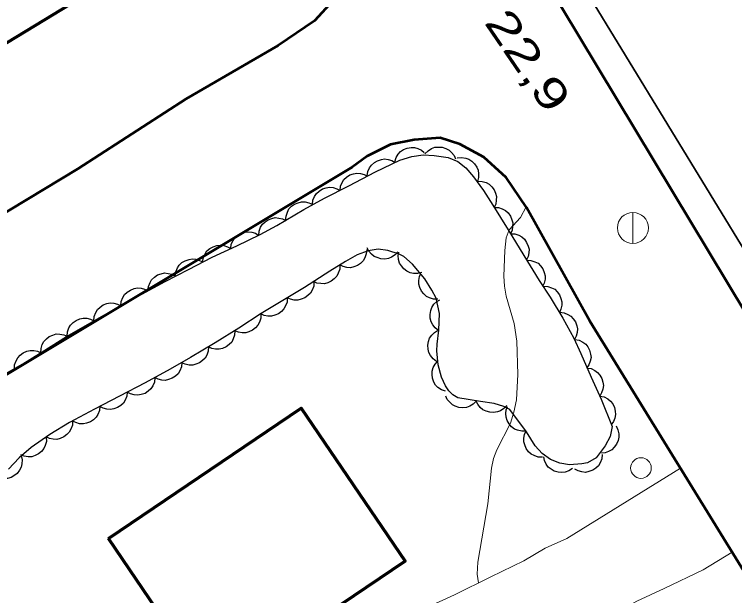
# Model space of a CAD drawing. Extents: x 355726 to 357533, y 5103782 to 5105258.
# Drawn here: x 356812.3 to 356847.2, y 5104378.82 to 5104407 of the extents above; entities that cross this region are included whole.
import ezdxf

# ---------------------------------------------------------------- set-up
doc = ezdxf.new("R2010")
doc.units = 0
doc.header["$LTSCALE"] = 0.6
doc.linetypes.add('DOT_DASHED', pattern=[7.7, 5, -1.2, 0.3, -1.2])
doc.linetypes.add('LONG_DASHED', pattern=[7.5, 6, -1.5])
for name, color, linetype, lineweight in [('19', 7, 'Continuous', 13), ('2', 7, 'LONG_DASHED', 13), ('21', 7, 'LONG_DASHED', 35), ('22', 7, 'Continuous', 13), ('3', 7, 'Continuous', 140), ('31', 7, 'Continuous', 35), ('36', 7, 'Continuous', 13), ('44', 7, 'Continuous', 25)]:
    doc.layers.add(name, color=color, linetype=linetype, lineweight=lineweight)

msp = doc.modelspace()

# ---------------------------------------------------------------- linework, layer by layer
at = {"layer": '19'}
for p, q in [((356844.57, 5104384.99), (356839.07, 5104381.58)), ((356845.68, 5104380.06), (356847.08, 5104380.92))]:
    msp.add_line(p, q, dxfattribs=at)
msp.add_lwpolyline([(356839.07, 5104381.58), (356838.01, 5104381.11), (356836.99, 5104380.5), (356835.38, 5104379.73), (356833.62, 5104378.86), (356830.06, 5104377.22), (356827.65, 5104375.53), (356830.27, 5104371.43), (356833.49, 5104373.35), (356837.78, 5104375.95), (356842.46, 5104378.54), (356843.79, 5104379.16), (356845.68, 5104380.06)], dxfattribs=at)
at = {"layer": '2', "linetype": 'Continuous'}
msp.add_lwpolyline([(356834.78, 5104379.44), (356834.73, 5104379.86), (356834.75, 5104380.43), (356835.24, 5104383.26), (356835.42, 5104385), (356835.52, 5104385.46), (356835.68, 5104385.88), (356836.33, 5104387.17), (356836.5, 5104387.71), (356836.62, 5104388.3), (356836.69, 5104389.54), (356836.65, 5104391.15), (356836.52, 5104392), (356836.12, 5104393.33), (356836.05, 5104393.82), (356836.02, 5104394.3), (356836.06, 5104395.55), (356836.12, 5104396.16), (356836.28, 5104396.55), (356836.82, 5104397.15), (356837.09, 5104397.67)], dxfattribs=at)
at = {"layer": '21', "linetype": 'Continuous', "lineweight": 53}
for points in [[(356980.28, 5104172.46), (356960.82, 5104204.67), (356938.73, 5104241.3), (356928.01, 5104258.93), (356882.74, 5104334.34), (356830.71, 5104420.8), (356815.67, 5104444.05), (356810.22, 5104452.59), (356805.78, 5104459.34), (356801.61, 5104465.59), (356797.55, 5104471.22), (356793.83, 5104476.18), (356790.19, 5104480.63), (356786.17, 5104485.25), (356782.33, 5104489.23), (356778.54, 5104492.88), (356773.51, 5104497.21), (356768.46, 5104501.08), (356762.89, 5104504.82), (356757.42, 5104508.17), (356751.33, 5104511.47), (356744.92, 5104514.5), (356738.32, 5104517.34), (356732.44, 5104519.68)], [(356827.92, 5104407.88), (356826.84, 5104406.68), (356825.08, 5104405.48), (356820.62, 5104402.9), (356815.37, 5104399.51), (356807.98, 5104395.05)], [(356892.14, 5104306.34), (356879.69, 5104326.53), (356869.73, 5104343.24), (356857.58, 5104363.65), (356848.76, 5104378.19), (356840.18, 5104392.12), (356837.11, 5104397.63), (356836.13, 5104399.08), (356835.04, 5104400.08), (356833.89, 5104400.7), (356832.93, 5104401.01), (356831.67, 5104400.92), (356830.53, 5104400.69), (356829.39, 5104400.12), (356828.67, 5104399.58), (356810.89, 5104388.92)]]:
    msp.add_lwpolyline(points, dxfattribs=at)
at = {"layer": '22', "lineweight": 35}
msp.add_lwpolyline([(356837.8, 5104411.74), (356848.06, 5104394.92), (356860.66, 5104373.68), (356872.75, 5104353.76), (356884.14, 5104334.61), (356888.35, 5104327.53), (356895.97, 5104314.73), (356907.64, 5104295.49), (356919.15, 5104276.13), (356930.45, 5104257.4), (356942.26, 5104238.13), (356954.4, 5104217.86), (356959.29, 5104209.66), (356963.6, 5104202.44), (356966.95, 5104196.86), (356981.04, 5104173.45)], dxfattribs=at)
at = {"layer": '31', "lineweight": 70}
for points in [[(356811.34, 5104417.49), (356813.12, 5104414.59), (356814.11, 5104415.22), (356816.39, 5104411.44), (356815.39, 5104410.76), (356816.75, 5104408.55), (356809.36, 5104404.07), (356803.98, 5104413.12), (356811.34, 5104417.49)], [(356816.86, 5104381.59), (356826.2, 5104387.91), (356831.23, 5104380.48), (356821.89, 5104374.16), (356816.86, 5104381.59)]]:
    msp.add_lwpolyline(points, close=True, dxfattribs=at)
at = {"layer": '36'}
msp.add_line((356842.27, 5104395.88), (356842.27, 5104397.38), dxfattribs=at)
for centre, radius in [((356842.269, 5104396.642), 0.75), ((356842.659, 5104385), 0.5)]:
    msp.add_circle(centre, radius, dxfattribs=at)
at = {"layer": '44'}
for points in [[(356830.73, 5104399.85), (356830.79, 5104400.05), (356830.9, 5104400.22), (356831.01, 5104400.35), (356831.16, 5104400.44), (356831.33, 5104400.51), (356831.52, 5104400.54), (356831.69, 5104400.54), (356831.85, 5104400.49), (356832.02, 5104400.42), (356832.16, 5104400.3)], [(356832.19, 5104400.23), (356832.34, 5104400.38), (356832.51, 5104400.49), (356832.67, 5104400.55), (356832.84, 5104400.56), (356833.03, 5104400.55), (356833.21, 5104400.49), (356833.36, 5104400.42), (356833.48, 5104400.3), (356833.6, 5104400.16), (356833.67, 5104399.99)], [(356829.4, 5104399.16), (356829.43, 5104399.37), (356829.51, 5104399.56), (356829.6, 5104399.69), (356829.74, 5104399.81), (356829.89, 5104399.9), (356830.08, 5104399.96), (356830.24, 5104399.99), (356830.41, 5104399.96), (356830.59, 5104399.91), (356830.75, 5104399.82)], [(356833.76, 5104400.04), (356833.97, 5104400.06), (356834.17, 5104400.03), (356834.32, 5104399.98), (356834.47, 5104399.88), (356834.6, 5104399.75), (356834.7, 5104399.58), (356834.77, 5104399.44), (356834.79, 5104399.26), (356834.78, 5104399.08), (356834.74, 5104398.9)], [(356828.08, 5104398.45), (356828.1, 5104398.66), (356828.18, 5104398.85), (356828.26, 5104398.99), (356828.39, 5104399.11), (356828.55, 5104399.21), (356828.73, 5104399.27), (356828.89, 5104399.3), (356829.07, 5104399.28), (356829.24, 5104399.24), (356829.4, 5104399.15)], [(356834.75, 5104398.91), (356834.96, 5104398.9), (356835.15, 5104398.84), (356835.3, 5104398.76), (356835.43, 5104398.64), (356835.54, 5104398.49), (356835.61, 5104398.32), (356835.66, 5104398.16), (356835.65, 5104397.98), (356835.62, 5104397.8), (356835.54, 5104397.64)], [(356826.74, 5104397.78), (356826.76, 5104397.99), (356826.84, 5104398.17), (356826.93, 5104398.31), (356827.06, 5104398.43), (356827.22, 5104398.53), (356827.4, 5104398.58), (356827.56, 5104398.62), (356827.74, 5104398.6), (356827.92, 5104398.54), (356828.07, 5104398.46)], [(356825.44, 5104397.01), (356825.46, 5104397.22), (356825.53, 5104397.41), (356825.6, 5104397.56), (356825.72, 5104397.69), (356825.87, 5104397.79), (356826.05, 5104397.86), (356826.21, 5104397.91), (356826.39, 5104397.9), (356826.57, 5104397.86), (356826.73, 5104397.79)], [(356835.54, 5104397.64), (356835.75, 5104397.63), (356835.94, 5104397.56), (356836.09, 5104397.49), (356836.22, 5104397.37), (356836.33, 5104397.22), (356836.4, 5104397.04), (356836.45, 5104396.89), (356836.44, 5104396.71), (356836.41, 5104396.53), (356836.34, 5104396.36)], [(356824.14, 5104396.28), (356824.16, 5104396.49), (356824.23, 5104396.68), (356824.32, 5104396.82), (356824.45, 5104396.94), (356824.6, 5104397.04), (356824.78, 5104397.1), (356824.94, 5104397.14), (356825.12, 5104397.12), (356825.29, 5104397.08), (356825.45, 5104397)], [(356822.78, 5104395.64), (356822.81, 5104395.85), (356822.9, 5104396.03), (356822.99, 5104396.17), (356823.12, 5104396.28), (356823.28, 5104396.38), (356823.47, 5104396.43), (356823.63, 5104396.46), (356823.8, 5104396.43), (356823.98, 5104396.38), (356824.13, 5104396.28)], [(356836.34, 5104396.36), (356836.54, 5104396.35), (356836.74, 5104396.29), (356836.88, 5104396.21), (356837.01, 5104396.09), (356837.12, 5104395.94), (356837.19, 5104395.76), (356837.24, 5104395.61), (356837.23, 5104395.43), (356837.2, 5104395.25), (356837.12, 5104395.09)], [(356821.42, 5104395), (356821.46, 5104395.21), (356821.54, 5104395.39), (356821.63, 5104395.53), (356821.77, 5104395.64), (356821.93, 5104395.73), (356822.11, 5104395.79), (356822.27, 5104395.81), (356822.45, 5104395.79), (356822.62, 5104395.73), (356822.78, 5104395.64)], [(356829.37, 5104395.59), (356829.35, 5104395.38), (356829.28, 5104395.19), (356829.2, 5104395.05), (356829.07, 5104394.92), (356828.92, 5104394.82), (356828.74, 5104394.75), (356828.58, 5104394.71), (356828.41, 5104394.73), (356828.23, 5104394.77), (356828.06, 5104394.85)], [(356830.88, 5104395.49), (356830.75, 5104395.33), (356830.57, 5104395.22), (356830.42, 5104395.16), (356830.25, 5104395.13), (356830.06, 5104395.14), (356829.88, 5104395.2), (356829.73, 5104395.26), (356829.6, 5104395.37), (356829.48, 5104395.52), (356829.4, 5104395.68)], [(356832.04, 5104394.48), (356831.84, 5104394.43), (356831.64, 5104394.44), (356831.47, 5104394.47), (356831.32, 5104394.55), (356831.17, 5104394.66), (356831.05, 5104394.8), (356830.96, 5104394.94), (356830.91, 5104395.11), (356830.89, 5104395.3), (356830.92, 5104395.47)], [(356820.09, 5104394.31), (356820.12, 5104394.51), (356820.2, 5104394.7), (356820.29, 5104394.84), (356820.42, 5104394.96), (356820.58, 5104395.05), (356820.76, 5104395.11), (356820.92, 5104395.14), (356821.09, 5104395.12), (356821.27, 5104395.07), (356821.43, 5104394.99)], [(356837.12, 5104395.08), (356837.33, 5104395.07), (356837.52, 5104395), (356837.67, 5104394.93), (356837.79, 5104394.81), (356837.9, 5104394.66), (356837.97, 5104394.48), (356838.01, 5104394.32), (356838.01, 5104394.15), (356837.97, 5104393.96), (356837.89, 5104393.8)], [(356828.06, 5104394.85), (356828.06, 5104394.64), (356827.99, 5104394.45), (356827.92, 5104394.3), (356827.8, 5104394.17), (356827.65, 5104394.06), (356827.48, 5104393.98), (356827.32, 5104393.93), (356827.15, 5104393.94), (356826.96, 5104393.97), (356826.8, 5104394.04)], [(356818.77, 5104393.59), (356818.79, 5104393.8), (356818.87, 5104393.99), (356818.95, 5104394.13), (356819.08, 5104394.25), (356819.23, 5104394.36), (356819.41, 5104394.42), (356819.57, 5104394.46), (356819.75, 5104394.44), (356819.93, 5104394.4), (356820.09, 5104394.32)], [(356832.82, 5104393.18), (356832.61, 5104393.19), (356832.42, 5104393.25), (356832.27, 5104393.32), (356832.14, 5104393.44), (356832.03, 5104393.58), (356831.95, 5104393.76), (356831.9, 5104393.92), (356831.9, 5104394.09), (356831.93, 5104394.28), (356832, 5104394.44)], [(356826.81, 5104394.03), (356826.8, 5104393.82), (356826.72, 5104393.63), (356826.65, 5104393.48), (356826.52, 5104393.36), (356826.37, 5104393.25), (356826.2, 5104393.18), (356826.04, 5104393.14), (356825.86, 5104393.14), (356825.68, 5104393.18), (356825.52, 5104393.26)], [(356817.46, 5104392.87), (356817.48, 5104393.08), (356817.56, 5104393.27), (356817.64, 5104393.41), (356817.77, 5104393.53), (356817.92, 5104393.63), (356818.1, 5104393.7), (356818.26, 5104393.73), (356818.44, 5104393.72), (356818.61, 5104393.67), (356818.77, 5104393.59)], [(356837.93, 5104393.82), (356838.14, 5104393.81), (356838.33, 5104393.74), (356838.48, 5104393.67), (356838.6, 5104393.55), (356838.71, 5104393.4), (356838.78, 5104393.22), (356838.83, 5104393.06), (356838.82, 5104392.89), (356838.78, 5104392.7), (356838.71, 5104392.54)], [(356825.52, 5104393.26), (356825.51, 5104393.05), (356825.44, 5104392.86), (356825.36, 5104392.72), (356825.24, 5104392.59), (356825.09, 5104392.48), (356824.92, 5104392.41), (356824.76, 5104392.36), (356824.58, 5104392.37), (356824.4, 5104392.4), (356824.24, 5104392.48)], [(356832.86, 5104391.66), (356832.69, 5104391.79), (356832.57, 5104391.95), (356832.49, 5104392.09), (356832.45, 5104392.27), (356832.44, 5104392.45), (356832.48, 5104392.64), (356832.53, 5104392.79), (356832.63, 5104392.94), (356832.76, 5104393.07), (356832.91, 5104393.16)], [(356816.15, 5104392.14), (356816.17, 5104392.35), (356816.24, 5104392.54), (356816.32, 5104392.68), (356816.45, 5104392.8), (356816.6, 5104392.91), (356816.78, 5104392.97), (356816.94, 5104393.01), (356817.12, 5104393), (356817.3, 5104392.95), (356817.46, 5104392.87)], [(356824.24, 5104392.48), (356824.24, 5104392.27), (356824.17, 5104392.07), (356824.1, 5104391.92), (356823.98, 5104391.79), (356823.84, 5104391.68), (356823.66, 5104391.6), (356823.51, 5104391.56), (356823.33, 5104391.56), (356823.15, 5104391.59), (356822.98, 5104391.66)], [(356838.72, 5104392.55), (356838.93, 5104392.53), (356839.12, 5104392.45), (356839.26, 5104392.37), (356839.38, 5104392.24), (356839.48, 5104392.09), (356839.55, 5104391.9), (356839.58, 5104391.75), (356839.57, 5104391.57), (356839.52, 5104391.39), (356839.44, 5104391.23)], [(356814.85, 5104391.39), (356814.87, 5104391.6), (356814.94, 5104391.79), (356815.02, 5104391.93), (356815.14, 5104392.06), (356815.29, 5104392.16), (356815.47, 5104392.23), (356815.63, 5104392.27), (356815.81, 5104392.26), (356815.99, 5104392.22), (356816.15, 5104392.14)], [(356813.58, 5104390.59), (356813.59, 5104390.8), (356813.65, 5104390.99), (356813.73, 5104391.14), (356813.85, 5104391.27), (356813.99, 5104391.38), (356814.17, 5104391.45), (356814.33, 5104391.5), (356814.5, 5104391.49), (356814.69, 5104391.46), (356814.85, 5104391.39)], [(356822.98, 5104391.66), (356822.97, 5104391.45), (356822.9, 5104391.26), (356822.83, 5104391.11), (356822.71, 5104390.99), (356822.56, 5104390.88), (356822.38, 5104390.8), (356822.22, 5104390.76), (356822.05, 5104390.76), (356821.87, 5104390.8), (356821.7, 5104390.87)], [(356832.75, 5104390.17), (356832.59, 5104390.29), (356832.46, 5104390.45), (356832.38, 5104390.6), (356832.34, 5104390.77), (356832.33, 5104390.95), (356832.37, 5104391.14), (356832.42, 5104391.3), (356832.52, 5104391.44), (356832.65, 5104391.57), (356832.8, 5104391.67)], [(356839.46, 5104391.24), (356839.66, 5104391.2), (356839.84, 5104391.1), (356839.98, 5104391.01), (356840.08, 5104390.87), (356840.17, 5104390.71), (356840.22, 5104390.52), (356840.24, 5104390.36), (356840.2, 5104390.18), (356840.14, 5104390.01), (356840.04, 5104389.86)], [(356821.7, 5104390.88), (356821.69, 5104390.67), (356821.62, 5104390.48), (356821.54, 5104390.33), (356821.42, 5104390.21), (356821.27, 5104390.1), (356821.09, 5104390.03), (356820.94, 5104389.98), (356820.76, 5104389.99), (356820.58, 5104390.03), (356820.42, 5104390.1)], [(356812.31, 5104389.8), (356812.31, 5104390.01), (356812.38, 5104390.2), (356812.46, 5104390.35), (356812.58, 5104390.48), (356812.73, 5104390.59), (356812.9, 5104390.66), (356813.06, 5104390.7), (356813.24, 5104390.7), (356813.42, 5104390.66), (356813.58, 5104390.59)], [(356820.41, 5104390.11), (356820.39, 5104389.91), (356820.31, 5104389.72), (356820.23, 5104389.57), (356820.11, 5104389.45), (356819.95, 5104389.35), (356819.77, 5104389.29), (356819.61, 5104389.25), (356819.44, 5104389.26), (356819.26, 5104389.31), (356819.1, 5104389.39)], [(356833.18, 5104388.72), (356832.99, 5104388.79), (356832.82, 5104388.91), (356832.7, 5104389.02), (356832.62, 5104389.17), (356832.55, 5104389.35), (356832.54, 5104389.54), (356832.54, 5104389.7), (356832.59, 5104389.87), (356832.68, 5104390.03), (356832.8, 5104390.17)], [(356840.03, 5104389.85), (356840.24, 5104389.82), (356840.42, 5104389.73), (356840.56, 5104389.64), (356840.67, 5104389.5), (356840.76, 5104389.34), (356840.81, 5104389.16), (356840.84, 5104389), (356840.81, 5104388.82), (356840.75, 5104388.64), (356840.66, 5104388.49)], [(356819.1, 5104389.38), (356819.08, 5104389.17), (356819, 5104388.98), (356818.91, 5104388.84), (356818.78, 5104388.72), (356818.63, 5104388.62), (356818.44, 5104388.56), (356818.28, 5104388.53), (356818.11, 5104388.55), (356817.93, 5104388.6), (356817.77, 5104388.68)], [(356817.77, 5104388.68), (356817.75, 5104388.48), (356817.67, 5104388.29), (356817.58, 5104388.15), (356817.45, 5104388.03), (356817.29, 5104387.93), (356817.11, 5104387.87), (356816.95, 5104387.84), (356816.78, 5104387.86), (356816.6, 5104387.91), (356816.44, 5104387.99)], [(356834.68, 5104388.25), (356834.53, 5104388.1), (356834.36, 5104388), (356834.2, 5104387.94), (356834.03, 5104387.92), (356833.84, 5104387.94), (356833.66, 5104388), (356833.52, 5104388.07), (356833.39, 5104388.19), (356833.27, 5104388.33), (356833.2, 5104388.49)], [(356840.67, 5104388.49), (356840.87, 5104388.45), (356841.05, 5104388.35), (356841.18, 5104388.25), (356841.29, 5104388.11), (356841.37, 5104387.94), (356841.41, 5104387.76), (356841.43, 5104387.6), (356841.39, 5104387.42), (356841.32, 5104387.25), (356841.22, 5104387.1)], [(356816.44, 5104388), (356816.42, 5104387.79), (356816.34, 5104387.6), (356816.26, 5104387.46), (356816.13, 5104387.34), (356815.98, 5104387.24), (356815.79, 5104387.18), (356815.64, 5104387.14), (356815.46, 5104387.15), (356815.28, 5104387.2), (356815.12, 5104387.28)], [(356836.16, 5104388.04), (356836.02, 5104387.89), (356835.85, 5104387.78), (356835.7, 5104387.72), (356835.52, 5104387.7), (356835.34, 5104387.71), (356835.15, 5104387.76), (356835, 5104387.83), (356834.87, 5104387.94), (356834.76, 5104388.09), (356834.68, 5104388.25)], [(356837.09, 5104386.79), (356836.88, 5104386.78), (356836.68, 5104386.83), (356836.53, 5104386.89), (356836.39, 5104387), (356836.27, 5104387.14), (356836.18, 5104387.31), (356836.12, 5104387.46), (356836.11, 5104387.64), (356836.13, 5104387.82), (356836.19, 5104387.99)], [(356815.12, 5104387.29), (356815.11, 5104387.08), (356815.04, 5104386.89), (356814.96, 5104386.74), (356814.84, 5104386.62), (356814.69, 5104386.51), (356814.51, 5104386.43), (356814.36, 5104386.39), (356814.18, 5104386.4), (356814, 5104386.43), (356813.84, 5104386.51)], [(356841.45, 5104387.05), (356841.54, 5104386.86), (356841.58, 5104386.66), (356841.59, 5104386.5), (356841.55, 5104386.33), (356841.48, 5104386.16), (356841.36, 5104386.01), (356841.25, 5104385.89), (356841.09, 5104385.8), (356840.92, 5104385.74), (356840.74, 5104385.72)], [(356837.89, 5104385.53), (356837.68, 5104385.53), (356837.49, 5104385.6), (356837.34, 5104385.67), (356837.21, 5104385.79), (356837.1, 5104385.94), (356837.03, 5104386.12), (356836.98, 5104386.27), (356836.98, 5104386.45), (356837.02, 5104386.63), (356837.09, 5104386.8)], [(356813.84, 5104386.5), (356813.85, 5104386.29), (356813.79, 5104386.09), (356813.72, 5104385.94), (356813.61, 5104385.81), (356813.47, 5104385.69), (356813.3, 5104385.61), (356813.14, 5104385.55), (356812.97, 5104385.55), (356812.78, 5104385.57), (356812.61, 5104385.64)], [(356812.63, 5104385.61), (356812.68, 5104385.4), (356812.66, 5104385.2), (356812.63, 5104385.04), (356812.54, 5104384.89), (356812.43, 5104384.74), (356812.28, 5104384.63), (356812.14, 5104384.54), (356811.97, 5104384.5), (356811.78, 5104384.49), (356811.6, 5104384.52)], [(356839.34, 5104384.98), (356839.17, 5104384.86), (356838.98, 5104384.8), (356838.81, 5104384.78), (356838.64, 5104384.8), (356838.46, 5104384.85), (356838.3, 5104384.95), (356838.17, 5104385.05), (356838.07, 5104385.19), (356837.99, 5104385.36), (356837.95, 5104385.54)], [(356840.78, 5104385.65), (356840.76, 5104385.44), (356840.68, 5104385.25), (356840.6, 5104385.11), (356840.47, 5104384.99), (356840.32, 5104384.89), (356840.13, 5104384.83), (356839.97, 5104384.79), (356839.8, 5104384.81), (356839.62, 5104384.86), (356839.46, 5104384.94)]]:
    msp.add_lwpolyline(points, dxfattribs=at)
at = {"layer": '44', "linetype": 'DOT_DASHED'}
msp.add_lwpolyline([(356811.5, 5104389.38), (356812.71, 5104390.05), (356813.65, 5104390.63), (356814.82, 5104391.37), (356816.06, 5104392.09), (356817.38, 5104392.83), (356818.48, 5104393.43), (356819.6, 5104394.05), (356820.73, 5104394.63), (356821.89, 5104395.22), (356823.07, 5104395.78), (356824.21, 5104396.32), (356825.02, 5104396.76), (356826.32, 5104397.54), (356827.33, 5104398.08), (356828.51, 5104398.68), (356829.8, 5104399.36), (356830.98, 5104399.93), (356831.55, 5104400.11), (356832.11, 5104400.18), (356832.64, 5104400.16), (356833.32, 5104400.05), (356833.78, 5104399.87), (356834.18, 5104399.55), (356834.55, 5104399.12), (356835.03, 5104398.46), (356835.48, 5104397.74), (356836.22, 5104396.55), (356836.99, 5104395.3), (356837.72, 5104394.09), (356838.26, 5104393.28), (356838.88, 5104392.26), (356839.4, 5104391.3), (356839.75, 5104390.55), (356840.24, 5104389.4), (356840.73, 5104388.34), (356841.26, 5104387.01), (356841.17, 5104386.53), (356840.93, 5104386.08), (356840.49, 5104385.49), (356840.06, 5104385.26), (356839.79, 5104385.2), (356839.19, 5104385.16), (356838.72, 5104385.23), (356838.27, 5104385.41), (356837.87, 5104385.7), (356837.54, 5104386.08), (356837.12, 5104386.75), (356836.3, 5104387.84), (356836.02, 5104387.99), (356835.54, 5104388.13), (356834.89, 5104388.22), (356833.78, 5104388.4), (356833.55, 5104388.55), (356833.35, 5104388.75), (356833.19, 5104388.98), (356833, 5104389.41), (356832.84, 5104390.01), (356832.77, 5104390.68), (356832.78, 5104391.01), (356832.86, 5104391.69), (356832.89, 5104392.5), (356832.74, 5104393.24), (356832.53, 5104393.63), (356832.18, 5104394.17), (356831.59, 5104394.88), (356831.17, 5104395.25), (356830.94, 5104395.37), (356830.39, 5104395.55), (356829.92, 5104395.61), (356829.44, 5104395.53), (356828.91, 5104395.33), (356828.35, 5104395.01), (356827.58, 5104394.54), (356826.36, 5104393.76), (356825.3, 5104393.13), (356824.26, 5104392.49), (356823.17, 5104391.78), (356822.02, 5104391.07), (356820.84, 5104390.36), (356819.84, 5104389.8), (356818.63, 5104389.13), (356817.4, 5104388.49), (356816.18, 5104387.86), (356814.97, 5104387.2), (356814.02, 5104386.62), (356813.12, 5104385.99), (356812.53, 5104385.5), (356812.01, 5104384.95)], dxfattribs=at)

# ---------------------------------------------------------------- texts
at = {"layer": '3', "width": 1.4}
msp.add_text('22,9   ', height=1.5, rotation=304.301, dxfattribs=at).set_placement((356835.03, 5104406.6))

doc.saveas('drawing.dxf')
